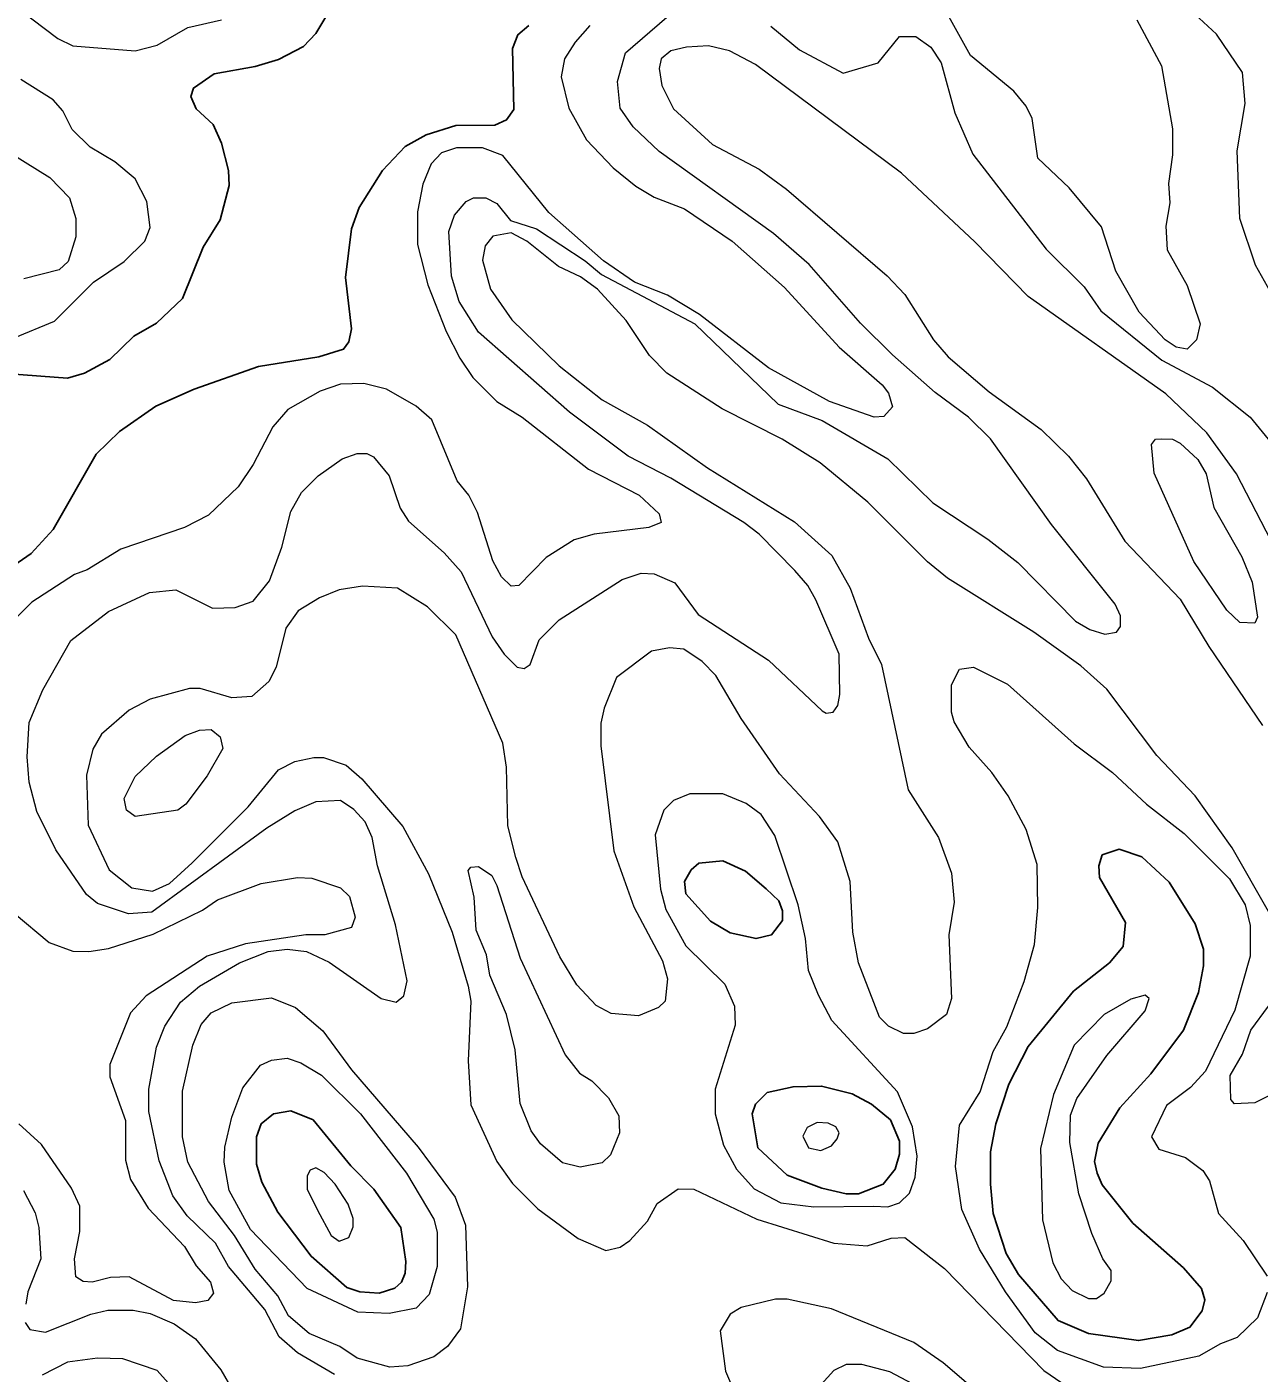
# Model space of a CAD drawing. Extents: x 577 to 602.9, y 7483.8 to 7511.6.
# Drawn here: x 580.635 to 582.144, y 7504.532 to 7506.18 of the extents above; entities that cross this region are included whole.
import ezdxf

# ---------------------------------------------------------------- set-up
doc = ezdxf.new("R2010")
doc.units = 0
doc.header["$LTSCALE"] = 0.032
doc.layers.add('1', color=7, linetype='Continuous', lineweight=25)
doc.layers.add('2', color=7, linetype='Continuous', lineweight=13)

msp = doc.modelspace()

# ---------------------------------------------------------------- linework, layer by layer
at = {"layer": '1'}
for points in [[(581.0644, 7506.261), (581.0135, 7506.2125), (580.9889, 7506.1719), (580.9738, 7506.156), (580.9435, 7506.1401), (580.9149, 7506.1314), (580.8648, 7506.1226), (580.8394, 7506.1051), (580.8362, 7506.0948), (580.8425, 7506.0797), (580.8632, 7506.0606), (580.8736, 7506.0375), (580.8823, 7506.0041), (580.8831, 7505.9859), (580.872, 7505.9437), (580.8513, 7505.9103), (580.8258, 7505.8475), (580.794, 7505.8173), (580.7662, 7505.8014), (580.7368, 7505.7728), (580.7058, 7505.7561), (580.6851, 7505.7497), (580.6143, 7505.7553)], [(580.6048, 7505.5103), (580.6406, 7505.535), (580.6676, 7505.5644), (580.7201, 7505.6567), (580.7487, 7505.6845), (580.7932, 7505.7155), (580.8402, 7505.7362), (580.9189, 7505.764), (580.9928, 7505.7759), (581.0231, 7505.7855), (581.0294, 7505.7942), (581.0326, 7505.8101), (581.0254, 7505.8729), (581.0326, 7505.9326), (581.0421, 7505.9588), (581.0708, 7506.0041), (581.0986, 7506.0336), (581.124, 7506.0479), (581.1606, 7506.059), (581.2083, 7506.0598), (581.2226, 7506.0662), (581.2314, 7506.0789), (581.2298, 7506.1536), (581.2362, 7506.1703), (581.2497, 7506.1815)]]:
    msp.add_lwpolyline(points, dxfattribs=at)
for points in [[(581.9733, 7504.8564), (582.0115, 7504.8981), (582.0512, 7504.9513), (582.0695, 7504.9975), (582.0759, 7505.0301), (582.0759, 7505.0507), (582.0655, 7505.0817), (582.0337, 7505.1326), (582.0003, 7505.1636), (581.9725, 7505.1732), (581.9518, 7505.166), (581.9478, 7505.1525), (581.9486, 7505.1382), (581.9804, 7505.0833), (581.9773, 7505.0539), (581.9606, 7505.034), (581.9168, 7504.999), (581.8612, 7504.9315), (581.8373, 7504.8853), (581.8214, 7504.8368), (581.815, 7504.8026), (581.815, 7504.7629), (581.8182, 7504.7271), (581.8341, 7504.6778), (581.8492, 7504.6523), (581.8977, 7504.5959), (581.9351, 7504.58), (581.9963, 7504.5712), (582.0369, 7504.5784), (582.0592, 7504.5879), (582.0743, 7504.6078), (582.0775, 7504.6213), (582.0735, 7504.6349), (582.0512, 7504.6603), (581.9892, 7504.7152), (581.9518, 7504.7621), (581.9455, 7504.7764), (581.9423, 7504.7907), (581.947, 7504.813)], [(581.5405, 7505.1245), (581.5153, 7505.1462), (581.4874, 7505.1589), (581.458, 7505.1557), (581.4485, 7505.1477), (581.4405, 7505.1334), (581.4421, 7505.1183), (581.4723, 7505.0849), (581.4962, 7505.0706), (581.528, 7505.0635), (581.5471, 7505.0682), (581.5606, 7505.0857), (581.5606, 7505.0976), (581.5558, 7505.1096)], [(581.6087, 7504.7578), (581.6385, 7504.7509), (581.6536, 7504.7509), (581.6838, 7504.7629), (581.6982, 7504.7812), (581.7037, 7504.7995), (581.7037, 7504.8154), (581.6926, 7504.8416), (581.6695, 7504.8607), (581.6457, 7504.8734), (581.6083, 7504.8829), (581.5733, 7504.8822), (581.5415, 7504.875), (581.5272, 7504.8607), (581.5232, 7504.8488), (581.5304, 7504.8074), (581.5662, 7504.774)], [(581.0599, 7504.7567), (581.0318, 7504.7851), (580.9857, 7504.8416), (580.9586, 7504.8527), (580.9372, 7504.8488), (580.9221, 7504.8368), (580.9165, 7504.8209), (580.9165, 7504.7875), (580.9229, 7504.7653), (580.9427, 7504.7287), (580.9833, 7504.6746), (581.027, 7504.6364), (581.0429, 7504.6309), (581.0668, 7504.6293), (581.0859, 7504.6356), (581.0938, 7504.6428), (581.0986, 7504.6539), (581.0994, 7504.6683), (581.093, 7504.7096)]]:
    msp.add_lwpolyline(points, close=True, dxfattribs=at)
at = {"layer": '2'}
for points in [[(582.3208, 7505.6996), (582.2429, 7505.7537), (582.2015, 7505.7982), (582.1617, 7505.8491), (582.1395, 7505.8881), (582.1204, 7505.9453), (582.1172, 7506.028), (582.1268, 7506.086), (582.1236, 7506.1242), (582.0918, 7506.1711), (582.0441, 7506.2157)], [(580.6263, 7506.2014), (580.6732, 7506.1656), (580.6915, 7506.1568), (580.7678, 7506.1505), (580.7948, 7506.1576), (580.8322, 7506.1791), (580.8736, 7506.1886)], [(581.6298, 7505.4117), (581.6011, 7505.4785), (581.5916, 7505.496), (581.5757, 7505.5143), (581.532, 7505.5588), (581.5129, 7505.5732), (581.4238, 7505.6272), (581.3713, 7505.6543), (581.2998, 7505.7083), (581.1884, 7505.8061), (581.1646, 7505.8435), (581.1551, 7505.8745), (581.1519, 7505.9294), (581.159, 7505.9493), (581.1733, 7505.966), (581.1821, 7505.9707), (581.1972, 7505.9707), (581.2107, 7505.9636), (581.2274, 7505.9429), (581.2592, 7505.9326), (581.3189, 7505.8936), (581.3387, 7505.8769), (581.4532, 7505.8165), (581.555, 7505.7179), (581.6091, 7505.698), (581.6894, 7505.6511), (581.7443, 7505.597), (581.8119, 7505.5525), (581.8484, 7505.5239), (581.9192, 7505.4523), (581.9367, 7505.442), (581.955, 7505.4364), (581.9693, 7505.4388), (581.9741, 7505.4459), (581.9741, 7505.4587), (581.9677, 7505.473), (581.8898, 7505.5708), (581.815, 7505.6757), (581.788, 7505.702), (581.7475, 7505.7322), (581.695, 7505.7783), (581.656, 7505.8173), (581.5932, 7505.8888), (581.5495, 7505.927), (581.4095, 7506.0272), (581.3777, 7506.0574), (581.3618, 7506.0805), (581.3586, 7506.1131), (581.3682, 7506.1481), (581.419, 7506.1918)], [(581.994, 7506.1886), (582.0242, 7506.1322), (582.0377, 7506.055), (582.0377, 7506.0232), (582.0329, 7505.9882), (582.0345, 7505.9644), (582.0297, 7505.9358), (582.0313, 7505.9071), (582.056, 7505.8634), (582.0719, 7505.8165), (582.0671, 7505.7966), (582.056, 7505.7855), (582.0425, 7505.7879), (582.0289, 7505.7966), (581.9971, 7505.8308), (581.9685, 7505.8809), (581.951, 7505.935), (581.9113, 7505.9827), (581.8731, 7506.0193), (581.8659, 7506.0678), (581.8588, 7506.0829), (581.8437, 7506.1012), (581.7904, 7506.1449), (581.7642, 7506.1926)], [(581.3244, 7506.1815), (581.3065, 7506.1614), (581.2934, 7506.1409), (581.2894, 7506.1187), (581.299, 7506.0805), (581.3204, 7506.0415), (581.353, 7506.0073), (581.3809, 7505.9851), (581.4031, 7505.9715), (581.4405, 7505.9572), (581.4986, 7505.9175), (581.563, 7505.861), (581.6298, 7505.7879), (581.6823, 7505.7417), (581.6902, 7505.7314), (581.695, 7505.7147), (581.6846, 7505.7028), (581.6727, 7505.702), (581.6178, 7505.7211), (581.5431, 7505.7624), (581.4588, 7505.8276), (581.4198, 7505.8515), (581.3793, 7505.8674), (581.3411, 7505.8936), (581.2743, 7505.9525), (581.2179, 7506.0224), (581.1932, 7506.032), (581.1614, 7506.032), (581.1431, 7506.0256), (581.1304, 7506.0121), (581.1201, 7505.9874), (581.1137, 7505.9533), (581.1137, 7505.9135), (581.1264, 7505.8642), (581.1487, 7505.8069)], [(581.5463, 7506.1807), (581.5813, 7506.152), (581.6345, 7506.1234), (581.6775, 7506.1361), (581.7037, 7506.168), (581.7236, 7506.168), (581.7419, 7506.1552), (581.7546, 7506.1361), (581.7713, 7506.0749), (581.7936, 7506.024), (581.8834, 7505.9079), (581.9296, 7505.8618), (581.9502, 7505.8324), (582.025, 7505.772), (582.087, 7505.7386), (582.1331, 7505.702), (582.1753, 7505.6503)], [(582.1705, 7505.5278), (582.1164, 7505.6328), (582.0798, 7505.6829), (582.0297, 7505.7306), (581.8612, 7505.8499), (581.796, 7505.9167), (581.7061, 7506.001), (581.5272, 7506.1338), (581.4954, 7506.1505), (581.4699, 7506.1568), (581.4429, 7506.1552), (581.4238, 7506.1505), (581.4119, 7506.1409), (581.4095, 7506.129), (581.4127, 7506.1083), (581.427, 7506.0797), (581.4747, 7506.036), (581.532, 7506.0057), (581.5654, 7505.9811), (581.6886, 7505.8753), (581.7101, 7505.8523), (581.7451, 7505.7966), (581.7634, 7505.7759), (581.8135, 7505.733), (581.8771, 7505.6869), (581.9105, 7505.6543), (581.9327, 7505.6264), (581.9796, 7505.5501), (582.0472, 7505.4793), (582.0822, 7505.4213), (582.1482, 7505.3243)], [(580.6199, 7505.799), (580.6692, 7505.8197), (580.7169, 7505.8674), (580.7543, 7505.8928), (580.7797, 7505.9175), (580.7861, 7505.9342), (580.7821, 7505.966), (580.7678, 7505.9938), (580.7431, 7506.0145), (580.7129, 7506.0328), (580.6907, 7506.0542), (580.6795, 7506.0773), (580.6676, 7506.0908), (580.6278, 7506.1155)], [(580.5992, 7506.0352), (580.6636, 7505.9954), (580.6875, 7505.9707), (580.6954, 7505.9453), (580.6954, 7505.923), (580.6859, 7505.8928), (580.6748, 7505.8825), (580.6318, 7505.8714)], [(582.1554, 7505.0969), (582.1109, 7505.1748), (582.0655, 7505.2384), (582.0186, 7505.2877), (581.9574, 7505.3688), (581.9256, 7505.3974), (581.8683, 7505.4388), (581.7626, 7505.5048), (581.7379, 7505.5247), (581.6648, 7505.5978), (581.6067, 7505.6463), (581.5598, 7505.6749), (581.4866, 7505.7123), (581.419, 7505.7561), (581.3976, 7505.7775), (581.369, 7505.8205), (581.334, 7505.8586), (581.3133, 7505.8737), (581.2863, 7505.8865), (581.2473, 7505.9175), (581.2282, 7505.9278), (581.2059, 7505.9238), (581.1964, 7505.9119), (581.1932, 7505.8944), (581.2028, 7505.8586), (581.229, 7505.8213), (581.2871, 7505.7648), (581.3395, 7505.7234), (581.3952, 7505.6924)], [(581.1487, 7505.8069), (581.1654, 7505.7743), (581.1813, 7505.7505), (581.2107, 7505.7211), (581.2417, 7505.702), (581.3228, 7505.6384), (581.3849, 7505.6066), (581.4095, 7505.5835), (581.4119, 7505.5732), (581.3968, 7505.5668), (581.33, 7505.5588), (581.3053, 7505.5517), (581.2711, 7505.5302), (581.2377, 7505.496), (581.2282, 7505.4952), (581.2163, 7505.5064), (581.2059, 7505.5262), (581.1869, 7505.5851), (581.1765, 7505.6066), (581.1622, 7505.6241), (581.1312, 7505.6988), (581.1121, 7505.7155), (581.0755, 7505.7362), (581.0477, 7505.7433), (581.0191, 7505.7425), (580.9944, 7505.7338), (580.9547, 7505.7115), (580.9364, 7505.6901), (580.9125, 7505.6439), (580.8942, 7505.6169), (580.8577, 7505.5819), (580.8282, 7505.5668), (580.7503, 7505.5406), (580.709, 7505.5151), (580.6938, 7505.5095), (580.6414, 7505.4754), (580.604, 7505.438)], [(581.3952, 7505.6924), (581.4684, 7505.64), (581.5749, 7505.574), (581.621, 7505.5326), (581.6433, 7505.4928), (581.6656, 7505.4316), (581.6815, 7505.399), (581.7141, 7505.2455), (581.7514, 7505.1875), (581.7673, 7505.1438), (581.7705, 7505.108), (581.7642, 7505.0682), (581.7673, 7504.9903), (581.761, 7504.9704), (581.7379, 7504.9529), (581.7212, 7504.9474), (581.7085, 7504.9474), (581.6902, 7504.9561), (581.6791, 7504.9672), (581.6536, 7505.034), (581.6465, 7505.0714), (581.6433, 7505.1334), (581.6282, 7505.1819), (581.6059, 7505.2129), (581.5566, 7505.2654), (581.5097, 7505.333), (581.4787, 7505.3855), (581.462, 7505.403), (581.4397, 7505.4181), (581.4222, 7505.4197), (581.4, 7505.4157), (581.357, 7505.3831), (581.3419, 7505.3457), (581.3379, 7505.3275), (581.3379, 7505.2996), (581.3538, 7505.1708), (581.3785, 7505.1024), (581.4135, 7505.0364), (581.4198, 7505.0142), (581.4167, 7504.9871), (581.4087, 7504.9792), (581.3841, 7504.9688), (581.3507, 7504.972), (581.3324, 7504.9816), (581.3085, 7505.007), (581.2878, 7505.0412), (581.2417, 7505.139), (581.2338, 7505.1629), (581.2242, 7505.2018), (581.2226, 7505.2734), (581.2179, 7505.3028), (581.1606, 7505.4356), (581.1256, 7505.4698), (581.0891, 7505.4928), (581.0461, 7505.4952), (581.0175, 7505.4905), (580.9936, 7505.4809), (580.9674, 7505.465), (580.9523, 7505.4435), (580.9404, 7505.3958), (580.9316, 7505.3783), (580.9109, 7505.3601), (580.8863, 7505.3585), (580.8473, 7505.3696), (580.8346, 7505.3696), (580.7861, 7505.3569), (580.7606, 7505.3434), (580.7265, 7505.3139), (580.7161, 7505.2956), (580.7082, 7505.2638), (580.7105, 7505.2026), (580.736, 7505.1477), (580.7638, 7505.1255), (580.7893, 7505.1215), (580.8099, 7505.131), (580.8378, 7505.1565), (580.9062, 7505.2249), (580.9435, 7505.2702), (580.9634, 7505.2805), (580.9865, 7505.2853), (580.9984, 7505.2853), (581.0262, 7505.2758), (581.0453, 7505.2591), (581.0954, 7505.201), (581.1272, 7505.143), (581.1558, 7505.0714), (581.1757, 7505.0054), (581.1789, 7504.9871), (581.1757, 7504.914), (581.1789, 7504.8599), (581.2107, 7504.7907), (581.2298, 7504.7637), (581.2608, 7504.7327), (581.3101, 7504.6961), (581.3443, 7504.6818), (581.3618, 7504.6857), (581.3737, 7504.6937), (581.3952, 7504.7176), (581.4071, 7504.739), (581.4326, 7504.7573), (581.4517, 7504.7565)], [(581.0119, 7504.5299), (580.9666, 7504.5561), (580.9443, 7504.576), (580.9268, 7504.6094), (580.8823, 7504.6619), (580.8664, 7504.6905), (580.8314, 7504.7239), (580.8139, 7504.7486), (580.7972, 7504.7915), (580.7845, 7504.8519), (580.7845, 7504.879), (580.794, 7504.9307), (580.8044, 7504.9561), (580.8235, 7504.9855), (580.8465, 7505.0054), (580.8958, 7505.034), (580.9308, 7505.0476), (580.9539, 7505.0507), (580.9777, 7505.0476), (581.0056, 7505.0348), (581.0692, 7504.9903), (581.0875, 7504.9855), (581.097, 7504.9935), (581.101, 7505.0118), (581.0867, 7505.0802), (581.0644, 7505.1525), (581.058, 7505.1875), (581.0493, 7505.2066), (581.0358, 7505.2217), (581.0191, 7505.2328), (580.9889, 7505.2312), (580.9634, 7505.2201), (580.9292, 7505.1986), (580.7885, 7505.0961), (580.7598, 7505.0937), (580.7217, 7505.1064), (580.7082, 7505.1175), (580.6708, 7505.1724), (580.6477, 7505.2193), (580.6382, 7505.2551), (580.6358, 7505.2861), (580.6382, 7505.3282), (580.6549, 7505.368), (580.6891, 7505.4284), (580.7352, 7505.4642), (580.7853, 7505.4873), (580.8179, 7505.4905), (580.8624, 7505.4682), (580.8903, 7505.469), (580.9125, 7505.4769), (580.9324, 7505.5016), (580.9475, 7505.5429), (580.9586, 7505.5867), (580.9714, 7505.6097), (580.992, 7505.6304), (581.0215, 7505.6511), (581.0398, 7505.6575), (581.0517, 7505.6575), (581.0596, 7505.6535), (581.0787, 7505.6304), (581.0922, 7505.5907), (581.1026, 7505.5748), (581.1463, 7505.5358), (581.167, 7505.5127), (581.2051, 7505.4332), (581.2195, 7505.4117), (581.2354, 7505.3958), (581.2441, 7505.3942), (581.2513, 7505.399), (581.2624, 7505.4292), (581.2871, 7505.4539), (581.3642, 7505.5032), (581.3872, 7505.5111), (581.4031, 7505.5103), (581.4286, 7505.4992), (581.4572, 7505.4602), (581.5431, 7505.4046), (581.6091, 7505.3426), (581.6139, 7505.3394), (581.6226, 7505.341), (581.6282, 7505.3489), (581.6306, 7505.3624), (581.6298, 7505.4117)], [(582.1538, 7504.6301), (582.1419, 7504.5991), (582.1172, 7504.5752), (582.0965, 7504.5673), (582.0703, 7504.5522), (581.9987, 7504.537), (581.9534, 7504.5386), (581.897, 7504.5593), (581.8699, 7504.5808), (581.8333, 7504.6309), (581.8015, 7504.6834), (581.7801, 7504.7319), (581.7721, 7504.7843), (581.7769, 7504.8352), (581.8023, 7504.8758), (581.8182, 7504.9251), (581.8349, 7504.9553), (581.8564, 7505.011), (581.8691, 7505.0563), (581.8731, 7505.1016), (581.8723, 7505.1541), (581.8588, 7505.197), (581.8365, 7505.2384), (581.8166, 7505.267), (581.7888, 7505.298), (581.7705, 7505.329), (581.7673, 7505.341), (581.7673, 7505.3744), (581.7769, 7505.3935), (581.7944, 7505.3958), (581.8357, 7505.3752), (581.9176, 7505.302), (581.9645, 7505.267), (582.0059, 7505.2281), (582.052, 7505.1923), (582.1077, 7505.1366), (582.1268, 7505.1048), (582.1331, 7505.0794), (582.1331, 7505.042), (582.114, 7504.976), (582.0783, 7504.9012), (582.06, 7504.8814), (582.0305, 7504.8591), (582.0123, 7504.8209), (582.021, 7504.8058), (582.0536, 7504.7955), (582.0751, 7504.7796), (582.083, 7504.7669), (582.0942, 7504.7271), (582.1244, 7504.6937), (582.1538, 7504.65)], [(580.6199, 7505.0945), (580.6628, 7505.0587), (580.6915, 7505.0483), (580.7113, 7505.0476), (580.7352, 7505.0515), (580.7901, 7505.069), (580.8505, 7505.0984), (580.8688, 7505.1112), (580.9221, 7505.131), (580.9666, 7505.1382), (580.9841, 7505.1374), (581.0191, 7505.1255), (581.0302, 7505.1151), (581.0374, 7505.0897), (581.0326, 7505.077), (581, 7505.0682), (580.9769, 7505.0682), (580.903, 7505.0571), (580.8561, 7505.042), (580.7813, 7504.9935), (580.7622, 7504.9728), (580.7368, 7504.9092), (580.7368, 7504.8941), (580.7559, 7504.8408), (580.7559, 7504.7923), (580.7622, 7504.7684), (580.7837, 7504.7335), (580.8282, 7504.6865), (580.8425, 7504.6627), (580.86, 7504.6428), (580.864, 7504.6293), (580.8569, 7504.6205), (580.8418, 7504.6174), (580.8147, 7504.6205), (580.7606, 7504.6492), (580.7376, 7504.6484), (580.7153, 7504.6428), (580.7042, 7504.6436), (580.6954, 7504.6492), (580.6938, 7504.6714), (580.7002, 7504.7048), (580.7002, 7504.7358), (580.6899, 7504.7581), (580.6533, 7504.8114), (580.6255, 7504.8368)], [(582.1689, 7504.8774), (582.1387, 7504.8623), (582.1139, 7504.8612), (582.1091, 7504.8665), (582.1085, 7504.8957), (582.1236, 7504.9219), (582.1339, 7504.9513), (582.1554, 7504.9808)], [(580.631, 7504.7549), (580.6453, 7504.7279), (580.6501, 7504.7096), (580.6525, 7504.6714), (580.6366, 7504.6309), (580.6342, 7504.6158)], [(581.4517, 7504.7565), (581.5288, 7504.7199), (581.6234, 7504.6905), (581.664, 7504.6873), (581.6934, 7504.6969), (581.7101, 7504.6977), (581.7586, 7504.6595), (581.8803, 7504.5347), (581.9025, 7504.5196)], [(581.819, 7504.4909), (581.757, 7504.5442), (581.7212, 7504.5689), (581.6202, 7504.6102), (581.5662, 7504.6221), (581.5518, 7504.6221), (581.5097, 7504.6118), (581.4962, 7504.6038), (581.4843, 7504.5832), (581.4906, 7504.5339), (581.5033, 7504.5044)], [(580.6334, 7504.5935), (580.639, 7504.5848), (580.6581, 7504.5816), (580.7137, 7504.6038), (580.7344, 7504.6086), (580.7654, 7504.6086), (580.7861, 7504.6046), (580.8155, 7504.5919), (580.8418, 7504.5736), (580.8728, 7504.5355), (580.8879, 7504.5092)], [(580.8084, 7504.5196), (580.7948, 7504.5347), (580.7527, 7504.549), (580.7217, 7504.5498), (580.6851, 7504.545), (580.6541, 7504.5291)]]:
    msp.add_lwpolyline(points, dxfattribs=at)
for points in [[(582.079, 7505.6328), (582.0886, 7505.5915), (582.1228, 7505.531), (582.1355, 7505.5), (582.1419, 7505.4571), (582.1387, 7505.4499), (582.1204, 7505.4507), (582.1045, 7505.4658), (582.0639, 7505.5255), (582.0154, 7505.6336), (582.0123, 7505.6686), (582.017, 7505.6749), (582.025, 7505.6757), (582.0377, 7505.6749), (582.0472, 7505.6702), (582.0687, 7505.6503)], [(580.8561, 7505.263), (580.8298, 7505.2281), (580.8203, 7505.2209), (580.7678, 7505.2129), (580.7575, 7505.2209), (580.7543, 7505.2352), (580.7678, 7505.2622), (580.794, 7505.2869), (580.829, 7505.3123), (580.8465, 7505.3187), (580.8608, 7505.3195), (580.872, 7505.3108), (580.8751, 7505.2964)], [(581.6719, 7504.7358), (581.6894, 7504.735), (581.7037, 7504.7398), (581.7157, 7504.7517), (581.7228, 7504.7716), (581.7252, 7504.7971), (581.7196, 7504.8329), (581.7013, 7504.8758), (581.621, 7504.9633), (581.6043, 7504.9943), (581.5924, 7505.0245), (581.5884, 7505.0635), (581.5797, 7505.1048), (581.551, 7505.1899), (581.5344, 7505.2153), (581.5161, 7505.2289), (581.4874, 7505.2408), (581.4469, 7505.2408), (581.427, 7505.2328), (581.4151, 7505.2209), (581.4047, 7505.1907), (581.4111, 7505.1239), (581.4175, 7505.0992), (581.4421, 7505.0547), (581.4898, 7505.0078), (581.5017, 7504.9808), (581.5025, 7504.9577), (581.4779, 7504.879), (581.4779, 7504.8488), (581.4882, 7504.8106), (581.5041, 7504.7812), (581.5256, 7504.7573), (581.5582, 7504.7398), (581.5988, 7504.735)], [(581.3475, 7504.8686), (581.3602, 7504.8464), (581.361, 7504.8257), (581.3499, 7504.7987), (581.3395, 7504.7891), (581.3125, 7504.7836), (581.291, 7504.7891), (581.264, 7504.8122), (581.2529, 7504.8281), (581.2393, 7504.8615), (581.233, 7504.9275), (581.2226, 7504.9704), (581.202, 7505.0189), (581.198, 7505.0436), (581.1853, 7505.0738), (581.1829, 7505.1143), (581.1757, 7505.1469), (581.1789, 7505.1509), (581.1884, 7505.1517), (581.2044, 7505.1406), (581.2107, 7505.1287), (581.2393, 7505.0396), (581.2942, 7504.9211), (581.3117, 7504.8989), (581.3268, 7504.8893)], [(580.9348, 7504.9911), (580.9642, 7504.9792), (580.9976, 7504.9505), (581.0326, 7504.9028), (581.1145, 7504.8082), (581.1598, 7504.747), (581.1725, 7504.7128), (581.1749, 7504.6372), (581.1662, 7504.5856), (581.1503, 7504.5641), (581.1336, 7504.5514), (581.1018, 7504.5402), (581.0795, 7504.5386), (581.0398, 7504.5498), (581.0183, 7504.5641), (580.9809, 7504.58), (580.9555, 7504.6015), (580.9427, 7504.6261), (580.9149, 7504.6587), (580.8895, 7504.7001), (580.8577, 7504.7414), (580.8322, 7504.7899), (580.8258, 7504.8209), (580.8258, 7504.8766), (580.8386, 7504.933), (580.8489, 7504.9585), (580.8608, 7504.9728), (580.8863, 7504.9847)], [(581.9351, 7504.6229), (581.9447, 7504.6229), (581.9542, 7504.6293), (581.9629, 7504.6444), (581.9629, 7504.6571), (581.9526, 7504.6714), (581.9391, 7504.7024), (581.9232, 7504.7509), (581.9121, 7504.8138), (581.9129, 7504.8472), (581.9208, 7504.8678), (581.9574, 7504.9203), (582.0043, 7504.9752), (582.0091, 7504.9903), (582.0043, 7504.9943), (581.9868, 7504.9895), (581.9542, 7504.9704), (581.9176, 7504.933), (581.8922, 7504.8726), (581.8763, 7504.8066), (581.8787, 7504.7191), (581.8914, 7504.6667), (581.9017, 7504.6468), (581.9152, 7504.6325)], [(580.9539, 7504.9171), (580.9706, 7504.9116), (580.996, 7504.8965), (581.0437, 7504.8488), (581.1002, 7504.7764), (581.1336, 7504.7199), (581.1376, 7504.704), (581.1376, 7504.6619), (581.128, 7504.6277), (581.1121, 7504.611), (581.0787, 7504.6046), (581.0405, 7504.6062), (580.9785, 7504.6349), (580.9093, 7504.7072), (580.8831, 7504.7549), (580.8767, 7504.7899), (580.8775, 7504.8082), (580.8863, 7504.8448), (580.8998, 7504.8806), (580.9213, 7504.9084), (580.9348, 7504.9148)], [(581.6258, 7504.8329), (581.6163, 7504.8376), (581.6027, 7504.8384), (581.5908, 7504.8321), (581.5852, 7504.8217), (581.5924, 7504.8074), (581.6075, 7504.8042), (581.6202, 7504.8098), (581.6274, 7504.8185), (581.6298, 7504.8257)], [(580.9912, 7504.7311), (581.0079, 7504.7001), (581.0175, 7504.6929), (581.0294, 7504.6977), (581.035, 7504.7104), (581.035, 7504.7207), (581.0286, 7504.7382), (581.0127, 7504.7629), (580.9992, 7504.7772), (580.9889, 7504.7828), (580.9821, 7504.7798), (580.9785, 7504.7732), (580.9785, 7504.7565)], [(581.7045, 7504.3057), (581.7204, 7504.2961), (581.7483, 7504.2874), (581.8174, 7504.2866), (581.8461, 7504.2969), (581.8675, 7504.3152), (581.8739, 7504.3295), (581.8739, 7504.3446), (581.8604, 7504.3732), (581.8039, 7504.4512), (581.7618, 7504.4957), (581.6918, 7504.5331), (581.6576, 7504.5418), (581.6385, 7504.5418), (581.6234, 7504.5347), (581.6035, 7504.5132), (581.5988, 7504.5013), (581.5988, 7504.4687), (581.6123, 7504.4369), (581.6632, 7504.351), (581.6799, 7504.3279)]]:
    msp.add_lwpolyline(points, close=True, dxfattribs=at)

doc.saveas('drawing.dxf')
